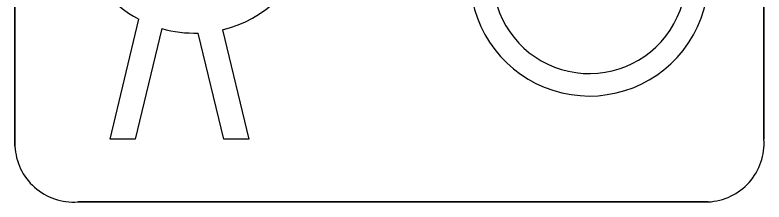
# Model space of a CAD drawing. Extents: x 162879 to 165540, y 384011 to 385181.
# Drawn here: x 164219.507 to 164220.507, y 384320.869 to 384321.119 of the extents above; entities that cross this region are included whole.
import ezdxf

# ---------------------------------------------------------------- set-up
doc = ezdxf.new("R2010")
doc.units = 0
doc.layers.add('IMGEO_Fietsenrek', color=7, linetype='Continuous')

msp = doc.modelspace()

# ---------------------------------------------------------------- linework, layer by layer
at = {"layer": 'IMGEO_Fietsenrek'}
for p, q in [((164220.50651, 384321.79411), (164220.50651, 384320.95319)), ((164220.50651, 384320.95319), (164220.50651, 384321.79411)), ((164219.50749, 384320.94389), (164219.50749, 384321.78481)), ((164219.50749, 384321.78481), (164219.50749, 384320.94389)), ((164219.63447, 384320.95331), (164219.67276, 384321.11334)), ((164219.70325, 384321.10107), (164219.66789, 384320.95331)), ((164219.78595, 384320.95331), (164219.75205, 384321.09498)), ((164219.78443, 384321.09935), (164219.81938, 384320.95331)), ((164219.66789, 384320.95331), (164219.63447, 384320.95331)), ((164219.81938, 384320.95331), (164219.78595, 384320.95331)), ((164220.43211, 384320.86949), (164219.59119, 384320.86949)), ((164219.59119, 384320.86949), (164220.43211, 384320.86949))]:
    msp.add_line(p, q, dxfattribs=at)
for centre, radius, start, end in [((164219.7471, 384321.25394), 0.15904, 62.67661, 242.13685), ((164219.7471, 384321.25394), 0.15904, 283.5766, 46.60424), ((164220.27368, 384321.16993), 0.15904, 187.0065, 105.77075), ((164220.27368, 384321.16993), 0.12904, 188.67146, 104.58832), ((164219.7471, 384321.25394), 0.15904, 253.99666, 271.78671), ((164220.42878, 384320.94737), 0.07795, 272.4484, 4.28452), ((164220.42878, 384320.94737), 0.07795, 272.4484, 4.28452), ((164219.58537, 384320.94722), 0.07795, 182.4484, 274.28452), ((164219.58537, 384320.94722), 0.07795, 182.4484, 274.28452)]:
    msp.add_arc(centre, radius, start, end, dxfattribs=at)

doc.saveas('drawing.dxf')
